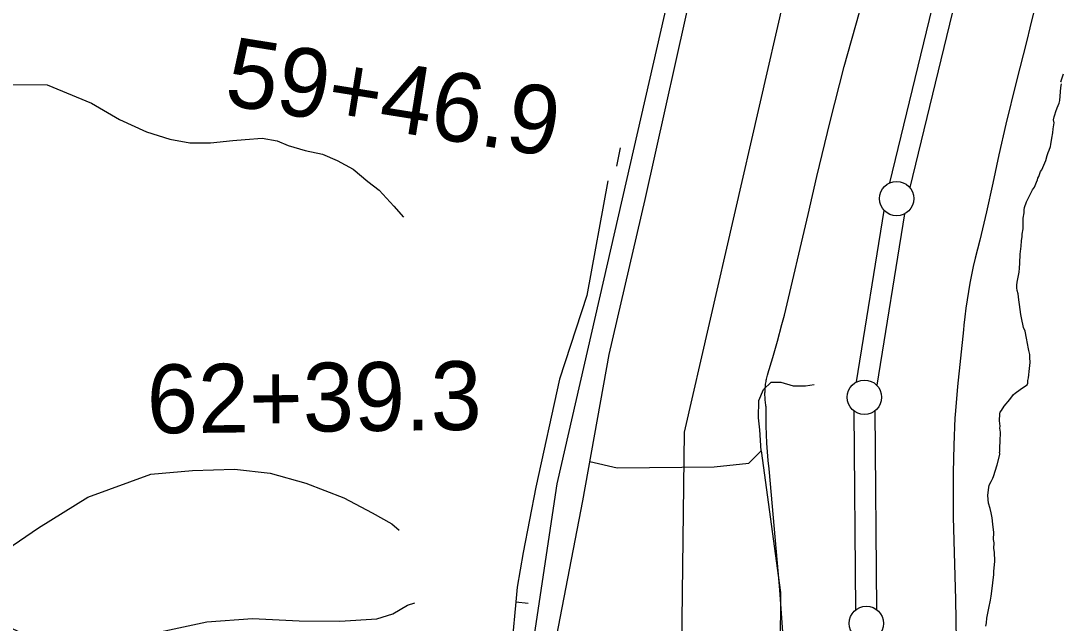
# Model space of a CAD drawing. Extents: x 3172231 to 3210228, y 940198 to 965780.
# Drawn here: x 3183839 to 3185352, y 959018 to 959893 of the extents above; entities that cross this region are included whole.
import ezdxf

# ---------------------------------------------------------------- set-up
doc = ezdxf.new("R2010")
doc.units = 0
for name, color, linetype in [('V-LEVE-TOET', 7, 'Continuous'), ('V-ROAD-CNTR', 7, 'Continuous'), ('V-SITE-VEGE', 7, 'Continuous'), ('V-SURV-IDEN', 7, 'Continuous'), ('V-SURV-LINE', 7, 'Continuous'), ('V-TOPO-BNDY', 7, 'Continuous'), ('V-TOPO-SHOR', 7, 'Continuous')]:
    doc.layers.add(name, color=color, linetype=linetype)

msp = doc.modelspace()

# ---------------------------------------------------------------- linework, layer by layer
at = {"layer": 'V-LEVE-TOET'}
for points in [[(3185344.515, 960037.404), (3185306.84, 959883.083), (3185302.642, 959865.124), (3185302.642, 959865.124), (3185286.694, 959804.295), (3185271.795, 959743.201), (3185261.694, 959698.937), (3185261.694, 959698.937), (3185253.164, 959657.324), (3185243.909, 959615.866), (3185233.931, 959574.577), (3185227.208, 959548.391), (3185227.208, 959548.391), (3185224.441, 959536.387), (3185221.885, 959524.337), (3185219.54, 959512.244), (3185217.406, 959500.111), (3185215.483, 959487.944), (3185213.773, 959475.746), (3185212.276, 959463.518), (3185210.992, 959451.266), (3185210.363, 959444.338), (3185210.363, 959444.338), (3185205.773, 959403.222), (3185201.72, 959362.051), (3185198.206, 959320.837), (3185197.882, 959316.701), (3185197.882, 959316.701), (3185196.336, 959276.836), (3185195.419, 959236.949), (3185195.134, 959197.052), (3185195.277, 959171.972), (3185195.277, 959171.972), (3185198.882, 959052.353), (3185200.405, 958932.688)], [(3184948.581, 958991.478), (3184944.303, 959052.746), (3184942.712, 959072.493), (3184942.712, 959072.493), (3184927.448, 959242.235), (3184927.448, 959242.235), (3184926.186, 959254.718), (3184925.144, 959267.219), (3184924.319, 959279.738), (3184923.712, 959292.27), (3184923.325, 959304.808), (3184923.155, 959317.352), (3184923.205, 959329.898), (3184923.239, 959332.306), (3184923.239, 959332.306), (3184922.928, 959334.137), (3184922.647, 959335.974), (3184922.4, 959337.815), (3184922.185, 959339.661), (3184922, 959341.508), (3184921.849, 959343.359), (3184921.73, 959345.213), (3184921.642, 959347.068), (3184921.589, 959348.924), (3184921.566, 959350.781), (3184921.576, 959352.639), (3184921.619, 959354.496), (3184921.695, 959356.352), (3184921.804, 959358.207), (3184921.943, 959360.059), (3184922.115, 959361.908), (3184922.32, 959363.753), (3184922.557, 959365.597), (3184922.826, 959367.434), (3184923.127, 959369.267), (3184923.459, 959371.093), (3184923.825, 959372.916), (3184924.22, 959374.731), (3184924.648, 959376.537), (3184925.107, 959378.337), (3184925.599, 959380.129), (3184925.631, 959380.246), (3184925.631, 959380.246), (3184932.918, 959404.105), (3184939.789, 959428.087), (3184946.245, 959452.184), (3184949.726, 959465.922), (3184949.726, 959465.922), (3184984.473, 959612.065), (3184996.873, 959667.15), (3184996.873, 959667.15), (3185016.221, 959747.26), (3185036.963, 959827.021), (3185058.962, 959905.957)]]:
    msp.add_lwpolyline(points, dxfattribs=at)
at = {"layer": 'V-ROAD-CNTR'}
msp.add_lwpolyline([(3184518.198, 958468.819), (3184558.61, 958817.261), (3184619.447, 959220.599), (3185061.037, 961146.338)], dxfattribs=at)
at = {"layer": 'V-SITE-VEGE'}
for points in [[(3185352.648, 959804.972), (3185352.052, 959804.979), (3185355.734, 959816.288)], [(3185253.793, 959231.047), (3185259.318, 959248.308), (3185263.033, 959263.197), (3185263.056, 959265.585), (3185262.458, 959265.589), (3185263.076, 959267.97), (3185263.13, 959273.94), (3185263.801, 959282.29), (3185263.92, 959295.422), (3185263.375, 959301.396), (3185263.404, 959304.38), (3185262.876, 959312.144), (3185262.966, 959322.29), (3185263.584, 959324.671), (3185265.397, 959327.045), (3185269.634, 959333.572), (3185277.478, 959343.052), (3185282.913, 959350.167), (3185285.324, 959352.532), (3185292.533, 959357.839), (3185300.34, 959363.141), (3185302.738, 959364.312), (3185303.952, 959366.69), (3185303.991, 959370.868), (3185304.62, 959374.444), (3185306.533, 959388.155), (3185307.211, 959397.103), (3185306.678, 959404.271), (3185306.713, 959408.449), (3185305.574, 959414.427), (3185304.999, 959416.819), (3185302.154, 959432.365), (3185299.858, 959442.534), (3185297.52, 959447.926), (3185294.656, 959461.681), (3185293.505, 959466.467), (3185291.851, 959481.403), (3185290.714, 959487.979), (3185289.602, 959496.943), (3185288.451, 959501.727), (3185287.886, 959505.315), (3185287.923, 959509.491), (3185288.558, 959513.665), (3185291.072, 959527.968), (3185291.724, 959533.932), (3185292.383, 959541.088), (3185292.502, 959554.217), (3185294.4, 959566.139), (3185294.468, 959573.899), (3185295.715, 959579.856), (3185295.748, 959583.436), (3185297.012, 959591.186), (3185297.151, 959606.706), (3185298.415, 959614.451), (3185298.451, 959618.629), (3185299.082, 959622.207), (3185302.14, 959630.534), (3185304.571, 959635.287), (3185305.791, 959638.261), (3185310.649, 959647.77), (3185313.672, 959651.919), (3185316.72, 959659.054), (3185317.946, 959662.626), (3185318.565, 959665.008), (3185319.779, 959667.386), (3185322.231, 959674.525), (3185324.043, 959676.897), (3185330.136, 959690.571), (3185331.989, 959697.715), (3185333.22, 959701.884), (3185335.045, 959705.45), (3185336.882, 959710.805), (3185337.505, 959713.783), (3185338.779, 959722.727), (3185340.042, 959730.474), (3185340.693, 959736.436), (3185341.967, 959745.38), (3185341.406, 959749.564), (3185342.041, 959753.736), (3185343.262, 959756.709), (3185344.499, 959761.471), (3185346.338, 959766.828), (3185349.385, 959773.964), (3185350.612, 959777.533), (3185351.976, 959796.623), (3185352.621, 959801.988)], [(3185242.893, 959013.873), (3185243.532, 959018.645), (3185244.188, 959025.205), (3185247.307, 959040.098), (3185249.795, 959051.417), (3185250.444, 959057.381), (3185252.369, 959072.284), (3185253.004, 959076.458), (3185254.311, 959088.981), (3185254.348, 959093.159), (3185255.675, 959108.069), (3185255.196, 959121.205), (3185254.649, 959126.583), (3185254.723, 959134.938), (3185254.167, 959139.719), (3185254.262, 959149.864), (3185253.172, 959161.812), (3185252.064, 959171.372), (3185250.338, 959178.551), (3185249.197, 959184.531), (3185246.879, 959192.311), (3185245.787, 959203.661), (3185246.459, 959212.013), (3185247.712, 959218.567), (3185250.743, 959223.912), (3185253.174, 959228.665), (3185253.793, 959231.047)]]:
    msp.add_lwpolyline(points, dxfattribs=at)
at = {"layer": 'V-SURV-LINE'}
for points in [[(3185103.203, 959658.12), (3185345.89, 960658.002)], [(3185375.048, 960650.942), (3185132.361, 959651.06)], [(3185054.644, 959368.59), (3185095.064, 959617.853)], [(3185124.679, 959613.059), (3185084.259, 959363.797)], [(3185053.884, 959037.667), (3185051.425, 959326.374)], [(3185081.424, 959326.635), (3185083.883, 959037.927)]]:
    msp.add_lwpolyline(points, dxfattribs=at)
for centre in [(3185113.069, 959635.173), (3185066.254, 959346.476), (3185069.054, 959017.825)]:
    msp.add_circle(centre, 25, dxfattribs=at)
at = {"layer": 'V-TOPO-BNDY'}
for p, q in [((3184804.429, 959295.887), (3185504.937, 962341.363)), ((3184770.606, 956336.328), (3184804.429, 959295.887))]:
    msp.add_line(p, q, dxfattribs=at)
at = {"layer": 'V-TOPO-SHOR'}
msp.add_line((3184711.115, 959709.115), (3184705.681, 959682.286), dxfattribs=at)
for points in [[(3185249.548, 961797.906), (3185195.284, 961563.617), (3185081.334, 961073.579), (3185039.698, 960880.417), (3184999.967, 960733.777), (3184961.99, 960572.817), (3184864.301, 960145.371), (3184820.911, 959966.53), (3184746.719, 959633.868), (3184694.267, 959408.522), (3184656.161, 959195.668), (3184612.656, 958970.3), (3184592.631, 958832.559), (3184592.587, 958814.664), (3184710.666, 958803.635), (3184839.451, 958780.053), (3184903.837, 958765.578), (3184939.613, 958760.121), (3185005.788, 958745.642), (3185012.946, 958745.624)], [(3183823.756, 959800.783), (3183877.44, 959800.651), (3183941.795, 959773.649), (3183982.896, 959750.284), (3184022.22, 959732.292), (3184056.193, 959721.471), (3184084.812, 959716.032), (3184115.233, 959715.957), (3184147.452, 959719.456), (3184165.351, 959721.201), (3184190.409, 959722.929), (3184211.873, 959719.297), (3184227.961, 959712.099), (3184252.996, 959704.879), (3184278.035, 959699.449), (3184299.487, 959690.448), (3184322.719, 959677.864), (3184344.149, 959659.916), (3184360.223, 959647.35), (3184381.639, 959624.034), (3184395.915, 959607.893)], [(3184693.101, 959660.843), (3184662.269, 959494.497), (3184622.599, 959372.91), (3184588.21, 959215.52), (3184570.08, 959120.722), (3184561.009, 959070.639), (3184559.167, 959049.169), (3184577.057, 959047.336)], [(3184667.04, 959252.904), (3184706.386, 959243.86), (3184847.759, 959245.299), (3184897.878, 959250.544), (3184915.817, 959268.395), (3184914.103, 959298.82), (3184912.357, 959316.719), (3184912.419, 959341.772), (3184919.617, 959357.86), (3184930.38, 959368.57), (3184944.696, 959368.534), (3184962.578, 959363.122), (3184980.472, 959363.078), (3184993.003, 959364.836)], [(3184915.817, 959268.395), (3184943.94, 959062.534), (3184943.74, 958982.007), (3184941.672, 958869.275)], [(3183809.544, 959119.023), (3183865.111, 959156.465), (3183936.8, 959201.025), (3184028.148, 959234.8), (3184089.003, 959240.018), (3184149.85, 959241.657), (3184201.731, 959236.16), (3184253.591, 959221.716), (3184309.011, 959200.105), (3184350.116, 959178.529), (3184378.708, 959162.353), (3184389.423, 959153.379)], [(3183700.271, 959072.767), (3183709.205, 959067.376), (3183791.419, 959026.015), (3183855.769, 958997.224), (3183893.331, 958989.973), (3183952.383, 958989.827), (3184000.708, 958993.287), (3184041.897, 959005.711), (3184109.933, 959019.859), (3184176.157, 959025.064), (3184244.148, 959021.316), (3184303.201, 959021.17), (3184356.894, 959024.617), (3184380.175, 959031.717), (3184401.679, 959044.19), (3184412.425, 959047.743)], [(3184559.167, 959049.169), (3184553.657, 958991.919), (3184540.913, 958904.266), (3184517.199, 958721.797), (3184506.152, 958596.56), (3184495.269, 958537.534), (3184495.199, 958508.902), (3184489.826, 958507.126), (3184480.878, 958507.148), (3184468.343, 958503.6), (3184459.383, 958498.254), (3184454.014, 958498.267), (3184432.563, 958507.268), (3184196.515, 958574.062), (3184096.375, 958602.942), (3183965.832, 958639.054), (3183828.095, 958660.869)]]:
    msp.add_lwpolyline(points, dxfattribs=at)

# ---------------------------------------------------------------- texts
at = {"layer": 'V-SURV-IDEN'}
for s, rotation, p in [('59+46.9', 350.941944, (3184133.138, 959771.95)), ('62+39.3', 0.641111, (3184022.953, 959293.728))]:
    msp.add_text(s, height=100, rotation=rotation, dxfattribs=at).set_placement(p)

doc.saveas('drawing.dxf')
